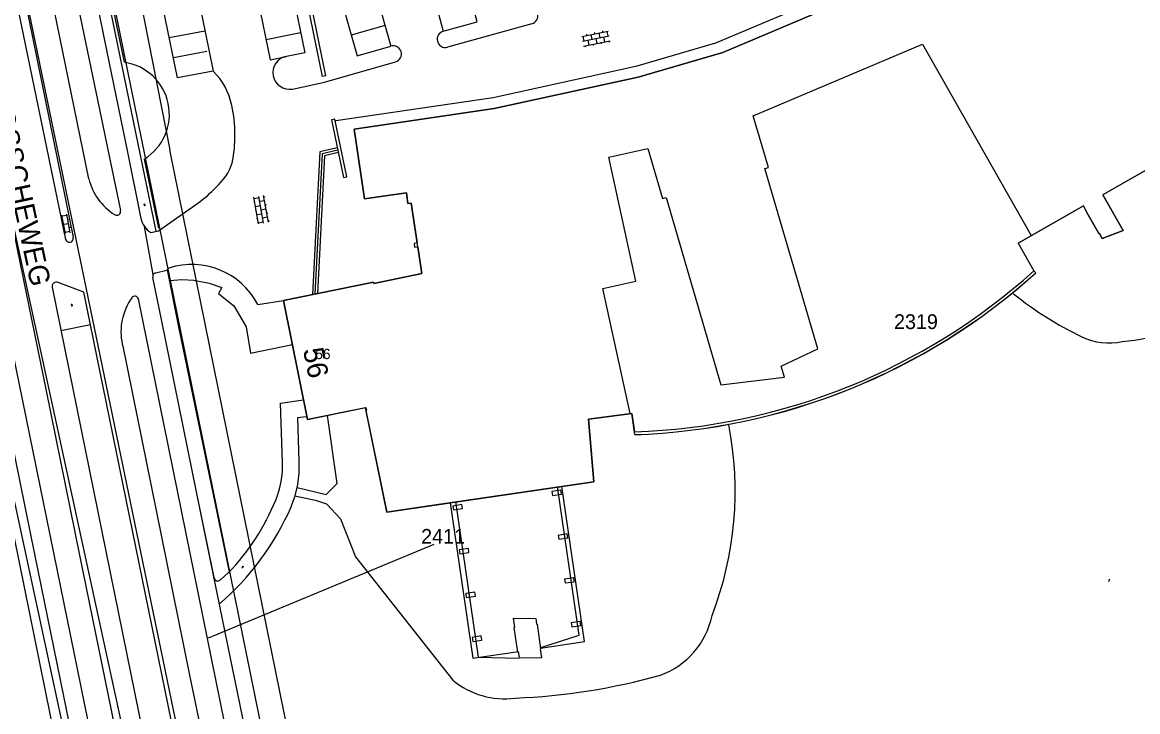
# Model space of a CAD drawing. Extents: x 148816 to 151297, y 399515 to 402500.
# Drawn here: x 150522 to 150658.2, y 401253 to 401337.1 of the extents above; entities that cross this region are included whole.
import ezdxf

# ---------------------------------------------------------------- set-up
doc = ezdxf.new("R2010")
doc.units = 0
for name, color, linetype in [('B01 Hoofdgebouw  [D] Norm', 7, 'Continuous'), ('B01 Hoofdgebouw  [T] Norm', 7, 'Continuous'), ('B01 Hoofdgebouw secundair [T] Gem', 7, 'Continuous'), ('B01 hoofgebouw', 7, 'Continuous'), ('B02 Bijgebouw  [T] Norm', 7, 'Continuous'), ('B03 Overig opstal  [D] Norm', 7, 'Continuous'), ('G01 perceelsgrens', 7, 'Continuous'), ('G02 sectiegrens', 7, 'Continuous'), ('Q19 Overig lijnvormig object  [D] Gem', 7, 'Continuous'), ('Q21 Lichtmast  Gem', 7, 'Continuous'), ('S02 Open verharding  Norm', 7, 'Continuous'), ('T04 Haag heg  [D] Gem', 7, 'Continuous'), ('T09 Insteek water  [T] Norm', 7, 'Continuous'), ('V00 Kant verharding algemeen  [D] Norm', 7, 'Continuous'), ('V00 Kant verharding algemeen  [T] Norm', 7, 'Continuous'), ('V00 Kant verharding algemeen secundair  [D] Gem', 7, 'Continuous'), ('V00 Kant verharding algemeen secundair  [D] Norm', 7, 'Continuous'), ('Z01 perceelnummer', 7, 'Continuous'), ('Z02 huisnummer', 7, 'Continuous'), ('Z02 Huisnummer  [Tekst] Norm', 7, 'Continuous'), ('Z06 straatnaam', 7, 'Continuous')]:
    doc.layers.add(name, color=color, linetype=linetype)

msp = doc.modelspace()

# ---------------------------------------------------------------- linework, layer by layer
at = {"layer": 'B01 Hoofdgebouw  [D] Norm'}
for points in [[(150596.24, 401289.35), (150592.9, 401304.61), (150596.92, 401305.49), (150593.61, 401320.64), (150598.41, 401321.69), (150600.19, 401315.58), (150600.61, 401315.7), (150607.3, 401292.85), (150615.07, 401293.79), (150614.68, 401295.11), (150619.14, 401297.26), (150612.7, 401319.25), (150613.11, 401319.37), (150611.26, 401325.67), (150631.95, 401334.43), (150645.21, 401311.08)], [(150591.8, 401281.03), (150591.14, 401288.66), (150596.44, 401289.37)]]:
    msp.add_lwpolyline(points, dxfattribs=at)
at = {"layer": 'B01 Hoofdgebouw  [T] Norm'}
for p, q in [((150559.08, 401330.58), (150558.67, 401330.49)), ((150668.82, 401324.5), (150653.96, 401316.05)), ((150656.45, 401311.67), (150653.96, 401316.05)), ((150643.61, 401310.16), (150651.59, 401314.7)), ((150651.59, 401314.7), (150652, 401313.9)), ((150652, 401313.9), (150653.48, 401311.3)), ((150653.48, 401311.3), (150653.54, 401311.32)), ((150653.54, 401311.32), (150653.89, 401310.72)), ((150653.89, 401310.72), (150656.45, 401311.67)), ((150643.61, 401310.16), (150645.55, 401306.76)), ((150645.55, 401306.76), (150645.77, 401306.5)), ((150596.44, 401289.37), (150596.77, 401287.11)), ((150596.79, 401286.77), (150596.77, 401287.11)), ((150566.5, 401277.33), (150591.8, 401281.03)), ((150581.96, 401264.38), (150582.1, 401263.25)), ((150581.96, 401264.38), (150584.71, 401264.33)), ((150584.71, 401264.33), (150584.79, 401263.64)), ((150582.1, 401263.25), (150582.03, 401263.24)), ((150582.03, 401263.24), (150582.47, 401260.24)), ((150584.86, 401263.65), (150584.79, 401263.64)), ((150584.86, 401263.65), (150585.3, 401260.65)), ((150582.47, 401260.24), (150582.57, 401260.26)), ((150582.57, 401260.26), (150582.69, 401259.58)), ((150585.3, 401260.65), (150585.23, 401260.62)), ((150585.23, 401260.62), (150585.41, 401259.53)), ((150582.69, 401259.58), (150585.41, 401259.53))]:
    msp.add_line(p, q, dxfattribs=at)
for points in [[(150558.67, 401330.49), (150551.64, 401364.74)], [(150559.08, 401330.58), (150552.06, 401364.82)], [(150637.14, 401355.91), (150639.95, 401348.5), (150630.74, 401343.27), (150624.13, 401340.44), (150607.57, 401333.42), (150597.21, 401330.41), (150579.63, 401326.57), (150562.51, 401324.05)], [(150560.17, 401325.26), (150559.76, 401325.18)], [(150562.51, 401324.05), (150563.78, 401315.56), (150568.91, 401316.3), (150569.09, 401314.97), (150569.5, 401315.02), (150570.2, 401310.18), (150569.84, 401310.11), (150569.91, 401309.65), (150570.29, 401309.68), (150570.78, 401306.43), (150564.92, 401305.21), (150564.88, 401305.4), (150553.88, 401303.16), (150556.83, 401288.63), (150563.96, 401290.08), (150564.02, 401289.74), (150563.96, 401289.73), (150566.5, 401277.33)]]:
    msp.add_lwpolyline(points, dxfattribs=at)
for radius in [76.87, 77.21]:
    msp.add_arc((150594.17, 401363.94), radius, 271.9413, 311.9379, dxfattribs=at)
at = {"layer": 'B01 Hoofdgebouw secundair [T] Gem'}
for p, q in [((150590.02, 401262.32), (150587.36, 401280.43)), ((150574.9, 401278.6), (150577.68, 401259.6)), ((150585.31, 401260.81), (150590.02, 401262.32)), ((150577.68, 401259.6), (150582.63, 401259.51))]:
    msp.add_line(p, q, dxfattribs=at)
at = {"layer": 'B01 hoofgebouw'}
for points in [[(150571.45, 401278.05), (150566.5, 401277.33), (150563.89, 401290.06), (150556.83, 401288.63), (150553.88, 401303.16), (150564.88, 401305.4), (150564.92, 401305.21), (150570.78, 401306.43), (150569.5, 401315.02), (150569.09, 401314.97), (150568.91, 401316.3), (150563.78, 401315.56), (150562.51, 401324.05), (150579.63, 401326.57), (150597.21, 401330.41), (150607.57, 401333.42), (150630.74, 401343.27)], [(150664.48, 401322.03), (150653.96, 401316.05), (150656.45, 401311.67), (150653.89, 401310.72), (150653.54, 401311.32), (150653.48, 401311.3), (150652, 401313.9), (150651.59, 401314.7), (150643.61, 401310.16), (150645.55, 401306.76), (150645.77, 401306.5)], [(150596.79, 401286.77), (150596.44, 401289.37), (150591.14, 401288.66), (150591.8, 401281.03), (150571.45, 401278.05)]]:
    msp.add_lwpolyline(points, dxfattribs=at)
msp.add_arc((150594.02, 401364.31), 77.59, 272.0433, 311.836, dxfattribs=at)
at = {"layer": 'B02 Bijgebouw  [T] Norm'}
msp.add_lwpolyline([(150559.76, 401325.18), (150561.21, 401318.16), (150561.63, 401318.24), (150560.17, 401325.26)], dxfattribs=at)
at = {"layer": 'B03 Overig opstal  [D] Norm'}
for points in [[(150586.73, 401279.35), (150587.84, 401279.52), (150587.77, 401280), (150586.66, 401279.84)], [(150574.64, 401277.58), (150575.76, 401277.75), (150575.68, 401278.23), (150574.57, 401278.06)], [(150587.52, 401274.01), (150588.62, 401274.18), (150588.55, 401274.66), (150587.44, 401274.48)], [(150575.43, 401272.24), (150576.54, 401272.4), (150576.47, 401272.89), (150575.36, 401272.72)], [(150588.3, 401268.67), (150589.41, 401268.83), (150589.34, 401269.31), (150588.23, 401269.15)], [(150576.22, 401266.89), (150577.33, 401267.05), (150577.26, 401267.54), (150576.15, 401267.38)], [(150589.09, 401263.33), (150590.19, 401263.49), (150590.12, 401263.97), (150589.02, 401263.8)], [(150577.01, 401261.54), (150578.11, 401261.71), (150578.04, 401262.2), (150576.93, 401262.03)]]:
    msp.add_lwpolyline(points, close=True, dxfattribs=at)
at = {"layer": 'G01 perceelsgrens'}
for points in [[(150529.55, 401357.13), (150548.31, 401265.07), (150567.82, 401169.19)], [(150505.62, 401350.09), (150535.58, 401210.97)]]:
    msp.add_lwpolyline(points, dxfattribs=at)
at = {"layer": 'G02 sectiegrens'}
msp.add_lwpolyline([(150519.59, 401353.75), (150559.24, 401162.3)], dxfattribs=at)
at = {"layer": 'Q19 Overig lijnvormig object  [D] Gem'}
for p in [(150529.23, 401376.19), (150554.53, 401250)]:
    msp.add_line(p, (150540.01, 401321.54), dxfattribs=at)
at = {"layer": 'Q21 Lichtmast  Gem'}
msp.add_lwpolyline([(150470.02, 401545.9), (150556.48, 401148.68), (150587.33, 401006.96), (150639.15, 400861.23), (150792, 400651.61), (150911.82, 400487.27), (150967.93, 400385.83), (150992.88, 400314.71), (150864.37, 400354.64), (150785.76, 400358.38), (150705.9, 400348.4), (150564.28, 400314.71), (150489.42, 400271.04), (150319.72, 400151.26), (150222.4, 400100.1), (150103.26, 400037.48), (150071.61, 400097.7), (150036.48, 400058.92), (149995.31, 400040.21), (149954.13, 400021.49), (149930.42, 400026.48), (149891.12, 400015.25), (149831.23, 399977.82), (149652.8, 400166.23)], dxfattribs=at)
at = {"layer": 'S02 Open verharding  Norm'}
for p, q in [((150590.31, 401335.37), (150593.54, 401336.02)), ((150590.43, 401334.78), (150593.66, 401335.43)), ((150590.46, 401335.4), (150590.58, 401334.81)), ((150590.95, 401335.5), (150590.92, 401335.65)), ((150591.44, 401335.6), (150591.56, 401335.01)), ((150591.93, 401335.7), (150591.9, 401335.84)), ((150592.05, 401335.11), (150592.17, 401334.52)), ((150592.42, 401335.79), (150592.54, 401335.21)), ((150592.91, 401335.89), (150592.88, 401336.04)), ((150593.14, 401334.72), (150593.03, 401335.31)), ((150593.4, 401335.99), (150593.52, 401335.41)), ((150590.55, 401334.19), (150593.78, 401334.85)), ((150590.7, 401334.22), (150590.72, 401334.08)), ((150591.07, 401334.91), (150591.18, 401334.32)), ((150591.68, 401334.42), (150591.71, 401334.27)), ((150592.65, 401334.62), (150592.68, 401334.47)), ((150593.64, 401334.82), (150593.67, 401334.67)), ((150536.85, 401314.92), (150536.9, 401314.7)), ((150536.87, 401314.86), (150536.85, 401314.86)), ((150536.86, 401314.91), (150536.92, 401314.92)), ((150536.89, 401314.76), (150536.87, 401314.76)), ((150536.94, 401314.82), (150536.88, 401314.81)), ((150536.9, 401314.71), (150536.96, 401314.72)), ((150536.91, 401314.93), (150536.96, 401314.71)), ((150536.94, 401314.87), (150536.93, 401314.87)), ((150536.96, 401314.78), (150536.95, 401314.77)), ((150550.39, 401315.11), (150550.25, 401315.08)), ((150550.85, 401312.5), (150550.28, 401315.75)), ((150550.31, 401315.6), (150550.9, 401315.7)), ((150550.48, 401314.61), (150551.07, 401314.72)), ((150551.44, 401312.6), (150550.87, 401315.85)), ((150551.58, 401315.31), (150550.99, 401315.21)), ((150552.04, 401312.7), (150551.46, 401315.95)), ((150551.49, 401315.81), (150551.64, 401315.83)), ((150551.66, 401314.82), (150551.81, 401314.85)), ((150527.25, 401311.3), (150526.83, 401313.57)), ((150527.45, 401313.53), (150526.86, 401313.42)), ((150527.84, 401311.41), (150527.42, 401313.68)), ((150550.57, 401314.12), (150550.42, 401314.09)), ((150550.65, 401313.63), (150551.25, 401313.73)), ((150551.16, 401314.22), (150551.75, 401314.33)), ((150551.33, 401313.24), (150551.92, 401313.34)), ((150551.84, 401313.84), (150551.98, 401313.86)), ((150526.8, 401312.9), (150526.95, 401312.93)), ((150526.98, 401311.92), (150527.13, 401311.94)), ((150527.04, 401312.44), (150527.63, 401312.54)), ((150527.54, 401313.04), (150527.68, 401313.06)), ((150527.72, 401312.05), (150527.87, 401312.08)), ((150550.74, 401313.14), (150550.59, 401313.11)), ((150550.83, 401312.64), (150551.42, 401312.75)), ((150552.01, 401312.85), (150552.16, 401312.88)), ((150527.81, 401311.56), (150527.22, 401311.45)), ((150527.96, 401302.68), (150528.02, 401302.69)), ((150527.96, 401302.69), (150528.01, 401302.47)), ((150527.97, 401302.63), (150527.96, 401302.63)), ((150528.04, 401302.59), (150527.98, 401302.58)), ((150527.99, 401302.53), (150527.98, 401302.53)), ((150528, 401302.48), (150528.06, 401302.5)), ((150528.02, 401302.71), (150528.07, 401302.48)), ((150528.05, 401302.65), (150528.03, 401302.64)), ((150528.07, 401302.55), (150528.05, 401302.54)), ((150548.95, 401270.72), (150548.81, 401270.54)), ((150548.82, 401270.55), (150548.87, 401270.52)), ((150548.85, 401270.59), (150548.84, 401270.6)), ((150549, 401270.69), (150548.86, 401270.5)), ((150548.93, 401270.59), (150548.88, 401270.63)), ((150548.91, 401270.67), (150548.9, 401270.68)), ((150548.91, 401270.55), (150548.9, 401270.56)), ((150548.94, 401270.71), (150548.99, 401270.67)), ((150548.97, 401270.63), (150548.96, 401270.63))]:
    msp.add_line(p, q, dxfattribs=at)
at = {"layer": 'T04 Haag heg  [D] Gem'}
for p, q in [((150536.88, 401320.4), (150538.62, 401311.97)), ((150539.7, 401306.87), (150541.12, 401299.71))]:
    msp.add_line(p, q, dxfattribs=at)
for points in [[(150536.95, 401359.31), (150529.31, 401356.74), (150534.44, 401332.21)], [(150541.12, 401299.71), (150547.27, 401270.02)]]:
    msp.add_lwpolyline(points, dxfattribs=at)
msp.add_arc((150533.54, 401325.87), 6.41, 301.3982, 81.9299, dxfattribs=at)
at = {"layer": 'T09 Insteek water  [T] Norm'}
msp.add_line((150654.71, 401268.84), (150654.82, 401269.19), dxfattribs=at)
at = {"layer": 'V00 Kant verharding algemeen  [D] Norm'}
msp.add_line((150550.74, 401302.64), (150553.88, 401303.16), dxfattribs=at)
for points in [[(150539.77, 401306.97), (150540.05, 401305.57), (150541.43, 401305.7), (150542.93, 401305.63), (150544.81, 401305.26), (150546.34, 401304.73), (150545.96, 401303.98), (150547.84, 401302.48), (150549.34, 401299.91), (150549.87, 401296.73), (150554.98, 401297.77)], [(150553.76, 401283.42), (150553.52, 401290.6), (150556.34, 401291.03)], [(150555.56, 401280.31), (150559.09, 401279.45), (150560.46, 401280.82), (150559.26, 401289.12)], [(150560.85, 401276.5), (150559.17, 401278.3), (150557.95, 401278.69), (150555.29, 401279.25)], [(150560.85, 401276.5), (150562.67, 401271.87), (150574.57, 401256.81)]]:
    msp.add_lwpolyline(points, dxfattribs=at)
for centre, radius, start, end in [((150542.7, 401298.49), 9.05, 27.2855, 108.0068), ((150543, 401282.93), 10.77, 337.278, 2.6416)]:
    msp.add_arc(centre, radius, start, end, dxfattribs=at)
at = {"layer": 'V00 Kant verharding algemeen  [T] Norm'}
for p, q in [((150590.64, 401261.53), (150587.87, 401280.45)), ((150574.26, 401278.46), (150577.03, 401259.51)), ((150585.29, 401260.73), (150590.64, 401261.53)), ((150577.03, 401259.51), (150582.58, 401260.32))]:
    msp.add_line(p, q, dxfattribs=at)
for points in [[(150538.35, 401311.6), (150528.95, 401357.24), (150536.48, 401359.77), (150542.2, 401354.19)], [(150530.1, 401317.99), (150522, 401357.57)], [(150524.84, 401358.2), (150533.99, 401314.11)], [(150527.29, 401310.59), (150521.66, 401337.95), (150515.53, 401354.45), (150515.2, 401355.95)], [(150518.82, 401356.73), (150528.2, 401310.86)], [(150527.62, 401356.4), (150528.22, 401353.51), (150532.31, 401333.48), (150534.82, 401321.26), (150536.47, 401313.17)], [(150557.68, 401356.12), (150556.43, 401355.76), (150562.87, 401333.02), (150567.01, 401334.19)], [(150543.79, 401188.12), (150541.98, 401192.83), (150540.13, 401202.36), (150508.99, 401354.75)], [(150511.98, 401355.3), (150512.98, 401350.38), (150516.91, 401331.26), (150520.99, 401311.19), (150524.9, 401292.11), (150528.97, 401272.05), (150532.88, 401252.94), (150538.02, 401227.77), (150539.14, 401221.85), (150540.02, 401216.67), (150543.73, 401193.26), (150544.68, 401188.34)], [(150546.62, 401354.36), (150547.71, 401354.56), (150549.25, 401347.19), (150553.47, 401348.04), (150556.48, 401333.37), (150554.24, 401332.93)], [(150545.3, 401331.15), (150540.94, 401330.32), (150536.44, 401352.32), (150541.72, 401353.4)], [(150539.73, 401192.57), (150534.61, 401217.77), (150531.69, 401231.97), (150527.42, 401253.06), (150523.53, 401272.18), (150519.45, 401292.26), (150515.75, 401310.32), (150511.85, 401329.43), (150510.41, 401336.5), (150507.57, 401350.5), (150507.31, 401351.7)], [(150560.29, 401325.1), (150579.48, 401327.91), (150597.09, 401331.78), (150606.7, 401334.57), (150629.75, 401344.29), (150635.88, 401347.72)], [(150573.4, 401336.01), (150577.55, 401337.15), (150576.35, 401341.59)], [(150584.24, 401336.92), (150573.91, 401334.06)], [(150554.97, 401328.95), (150558.9, 401329.78), (150567.55, 401332.27)], [(150560.46, 401321.79), (150558.31, 401321.3), (150557.42, 401303.88)], [(150560.52, 401321.49), (150558.6, 401321.05), (150557.72, 401303.95)], [(150560.58, 401321.2), (150558.89, 401320.81), (150558.03, 401304.01)], [(150537.69, 401311.45), (150538.64, 401311.66), (150543.41, 401315.03)], [(150538.28, 401306.51), (150539.63, 401306.85), (150539.9, 401307.1)], [(150543.4, 401236.24), (150529.51, 401304.16), (150526.36, 401305.34)], [(150546.13, 401265.83), (150543.27, 401279.81), (150538.98, 401300.84), (150537.94, 401305.97)], [(150545.41, 401269.34), (150543.27, 401279.81), (150538.98, 401300.84), (150537.94, 401305.97)], [(150525.63, 401304.75), (150541.78, 401225.31)], [(150554.59, 401212.84), (150536.17, 401303.34)], [(150526.7, 401299.49), (150530.31, 401300.23)], [(150534.19, 401297.82), (150534.25, 401297.59), (150538.33, 401277.53), (150542.42, 401257.44), (150546.34, 401238.41), (150546.74, 401236.19)], [(150555.81, 401283.49), (150555.63, 401288.85), (150556.64, 401289)], [(150516.93, 401283.31), (150519.03, 401283.63), (150527.25, 401243.25), (150523.57, 401242.47)], [(150547.18, 401269.93), (150546.18, 401269.07)], [(150557.01, 401212.2), (150551.68, 401238.71), (150546.13, 401265.83)]]:
    msp.add_lwpolyline(points, dxfattribs=at)
for centre, radius, start, end in [((150583.95, 401337.87), 0.998, 286.471, 105.822), ((150573.67, 401335.03), 1.01, 105.2779, 284.05), ((150567.29, 401333.23), 1, 286.5417, 106.3858), ((150554.63, 401330.95), 2.03, 101.3518, 279.6754), ((150539.38, 401325.23), 8.37, 11.7293, 44.9937), ((150530.13, 401323.29), 17.83, 349.1014, 11.7656), ((150541.23, 401322.1), 6.76, 310.8517, 341.2302), ((150537.19, 401319.8), 7.32, 194.2626, 237.5332), ((150536.4, 401325.34), 12.47, 304.2161, 317.8907), ((150533.53, 401314.01), 0.473, 235.69, 11.9433), ((150539.1, 401313.74), 2.69, 192.1075, 238.2729), ((150527.74, 401310.72), 0.474, 194.8122, 17.5437), ((150538.36, 401306.08), 0.44, 100.5911, 194.6439), ((150526.15, 401304.86), 0.524, 66.5008, 192.4664), ((150669.44, 401336.66), 42.01, 231.0912, 244.569), ((150541.31, 401299.31), 7.27, 144.9756, 191.861), ((150535.72, 401303.21), 0.463, 16.1789, 142.964), ((150653.59, 401326.44), 28.44, 275.5184, 299.8971), ((150654.75, 401305.74), 7.78, 244.4922, 281.6818), ((150566.89, 401279.88), 42.17, 338.8954, 11.0634), ((150543.05, 401282.92), 12.77, 337.2208, 2.5844), ((150524.21, 401291.44), 33.45, 310.802, 336.2588), ((150526.79, 401289.49), 28.26, 316.1792, 337.6991), ((150545.85, 401269.37), 0.443, 184.7557, 317.0778), ((150596.56, 401266.72), 9.89, 289.8606, 348.1692), ((150579.38, 401330.13), 75.55, 272.1273, 285.7741), ((150580.88, 401264.48), 9.94, 230.5816, 277.5335)]:
    msp.add_arc(centre, radius, start, end, dxfattribs=at)
at = {"layer": 'V00 Kant verharding algemeen secundair  [D] Gem'}
for p, q in [((150566.29, 401336.71), (150562.14, 401335.54)), ((150544.3, 401336.03), (150539.94, 401335.21)), ((150555.98, 401335.82), (150551.76, 401334.97)), ((150544.51, 401333.54), (150540.44, 401332.77))]:
    msp.add_line(p, q, dxfattribs=at)
at = {"layer": 'V00 Kant verharding algemeen secundair  [D] Norm'}
for p, q in [((150540.8, 401353.14), (150545.3, 401331.15)), ((150537.99, 401306.32), (150536.9, 401312.19))]:
    msp.add_line(p, q, dxfattribs=at)
for points in [[(150567.94, 401360.03), (150566.96, 401359.76), (150573.4, 401336.01)], [(150557.68, 401356.12), (150560.56, 401356.93), (150567.01, 401334.19)], [(150549.25, 401347.19), (150552.26, 401332.52), (150554.24, 401332.93)]]:
    msp.add_lwpolyline(points, dxfattribs=at)
at = {"layer": 'Z01 perceelnummer'}
msp.add_lwpolyline([(150572.24, 401273.36), (150544.67, 401261.95)], dxfattribs=at)

# ---------------------------------------------------------------- texts
for s, p in [('2319', (150628.46, 401299.66)), ('2411', (150570.7, 401273.46))]:
    msp.add_text(s, height=1.8, dxfattribs=at).set_placement(p)
at = {"layer": 'Z02 huisnummer'}
msp.add_text('56', height=2.5, rotation=281.4785, dxfattribs=at).set_placement((150556.26, 401297.14))
at = {"layer": 'Z02 Huisnummer  [Tekst] Norm'}
msp.add_text('56', height=1.25, dxfattribs=at).set_placement((150557.77, 401295.99))
at = {"layer": 'Z06 straatnaam'}
msp.add_text('BOSSCHEWEG', height=2.5, rotation=282.1188, dxfattribs=at).set_placement((150517.96, 401328.49))

doc.saveas('drawing.dxf')
